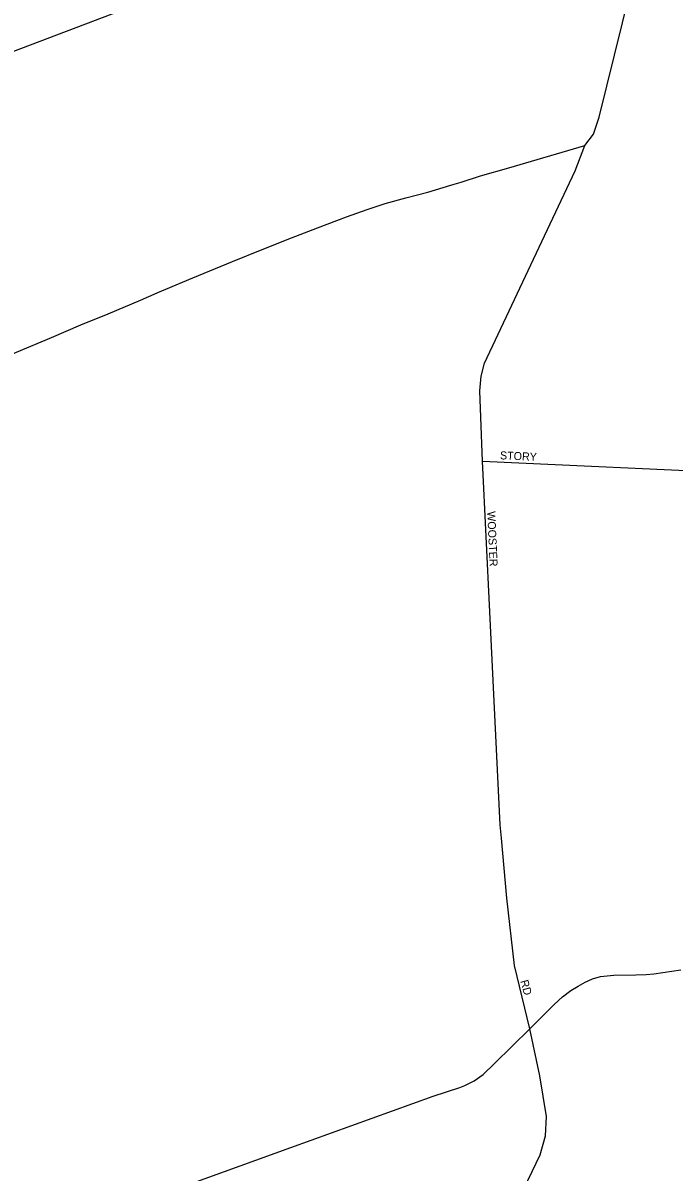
# Model space of a CAD drawing. Extents: x -561 to 1170, y 0 to 846.
# Drawn here: x 125.72 to 136.7, y 237.54 to 256.93 of the extents above; entities that cross this region are included whole.
import ezdxf

# ---------------------------------------------------------------- set-up
doc = ezdxf.new("R2010")
doc.units = 0
for name, color, linetype in [('GM_X_City_Street', 7, 'Continuous'), ('GM_X_City_Street_Text', 7, 'Continuous'), ('GM_X_State_Route', 7, 'Continuous'), ('GM_X_US_Route', 7, 'Continuous')]:
    doc.layers.add(name, color=color, linetype=linetype)

msp = doc.modelspace()

# ---------------------------------------------------------------- linework, layer by layer
at = {"layer": 'GM_X_City_Street'}
for points in [[(124.747, 256.146), (128.322, 257.503), (128.894, 257.722), (129.028, 257.771)], [(133.598, 246.997), (133.476, 249.542), (133.429, 250.727), (133.451, 250.973), (133.51, 251.191), (134.476, 253.242), (135.039, 254.436), (135.201, 254.863)], [(133.476, 249.542), (137.889, 249.338), (139.622, 249.229), (140.104, 249.215), (140.134, 249.214)], [(133.792, 243.181), (133.77, 243.409), (133.598, 246.997)], [(134.27, 239.967), (134.012, 241.036), (133.887, 242.173), (133.792, 243.181)], [(133.758, 236.144), (133.757, 236.181), (133.824, 236.524), (134.106, 237.132), (134.449, 237.844), (134.534, 238.164), (134.552, 238.488), (134.443, 239.174), (134.27, 239.967)]]:
    msp.add_lwpolyline(points, dxfattribs=at)
at = {"layer": 'GM_X_State_Route'}
for points in [[(130.24, 237.966), (132.64, 238.831), (133.091, 238.979), (133.176, 239.014), (133.334, 239.09), (133.483, 239.197), (133.678, 239.384), (134.27, 239.967), (134.683, 240.381), (134.823, 240.511), (134.965, 240.615), (135.085, 240.689), (135.204, 240.755), (135.331, 240.811), (135.466, 240.852), (135.687, 240.873), (136.058, 240.877), (136.236, 240.884), (136.363, 240.897), (136.817, 240.963)], [(128.268, 237.256), (130.24, 237.966)]]:
    msp.add_lwpolyline(points, dxfattribs=at)
at = {"layer": 'GM_X_US_Route'}
for points in [[(135.201, 254.863), (135.345, 255.052), (135.441, 255.339), (136.094, 257.98), (136.568, 260.444), (136.677, 260.921), (136.679, 260.928)], [(132.994, 254.208), (133.117, 254.247), (133.443, 254.35), (133.919, 254.487), (135.201, 254.863)], [(127.997, 252.384), (128.131, 252.442), (128.59, 252.633), (129.255, 252.906), (129.757, 253.108), (130.254, 253.305), (130.692, 253.474), (131.178, 253.66), (131.529, 253.786), (131.832, 253.884), (132.183, 253.978), (132.551, 254.076), (132.94, 254.191), (132.994, 254.208)], [(124.818, 251.034), (125.067, 251.143), (125.613, 251.377), (126.202, 251.623), (126.699, 251.841), (127.158, 252.027), (127.704, 252.256), (127.988, 252.38), (127.997, 252.384)]]:
    msp.add_lwpolyline(points, dxfattribs=at)

# ---------------------------------------------------------------- texts
at = {"layer": 'GM_X_City_Street_Text'}
for s, rotation, p in [('STORY', 357.5071, (133.767, 249.572)), ('WOOSTER', 272.5625, (133.554, 248.693)), ('RD', 285.5179, (134.111, 240.774))]:
    msp.add_text(s, height=0.135, rotation=rotation, dxfattribs=at).set_placement(p)

doc.saveas('drawing.dxf')
